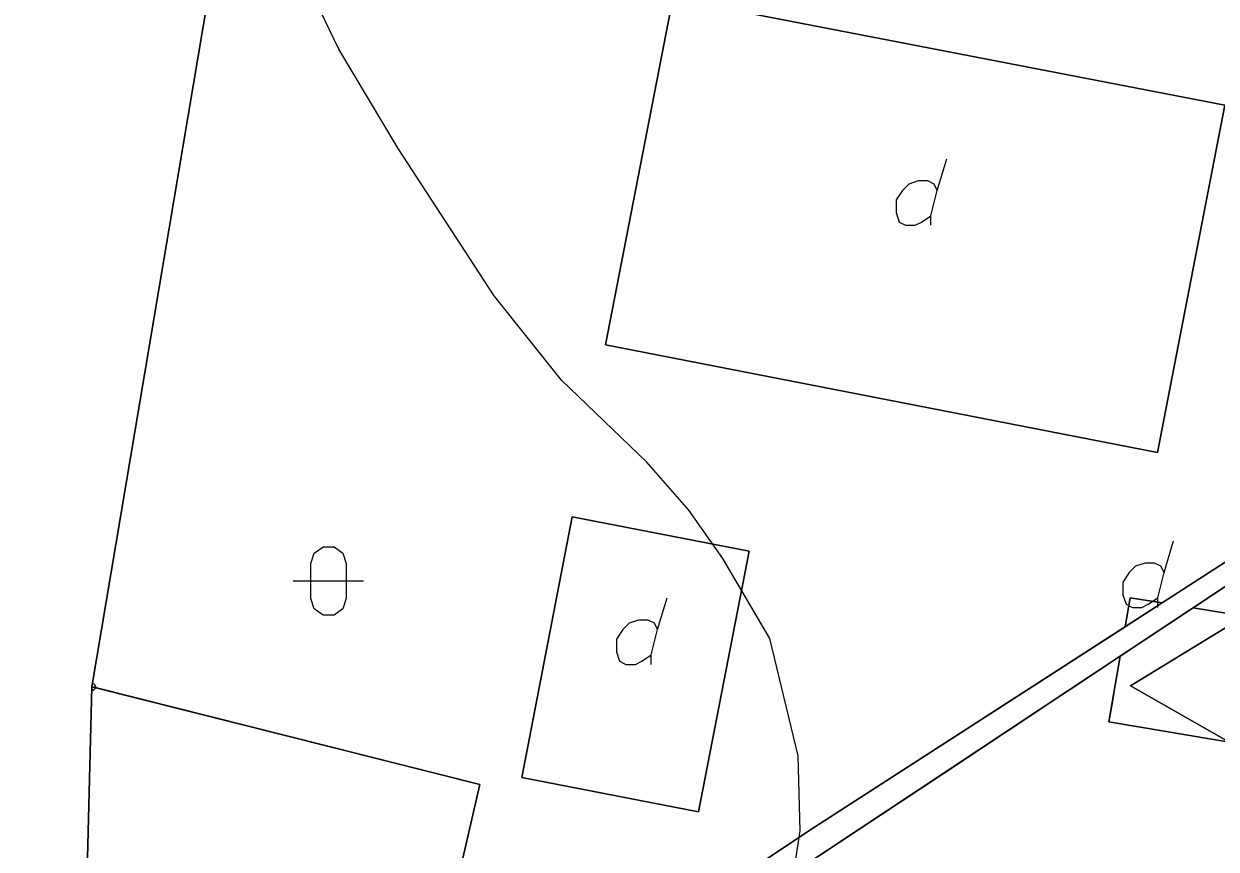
# Model space of a CAD drawing. Extents: x -645676 to -642474, y -1077513 to -1072613.
# Drawn here: x -644740.3 to -644570.9, y -1074729.8 to -1074612.5 of the extents above; entities that cross this region are included whole.
import ezdxf

# ---------------------------------------------------------------- set-up
doc = ezdxf.new("R2010")
doc.units = 0
for name, color, linetype in [('KN', 7, 'Continuous'), ('KULTURY_STAV', 7, 'Continuous'), ('KULTURY_ZNACKY', 7, 'Continuous'), ('Obvod_KP_', 7, 'Continuous'), ('OBVOD_PU', 7, 'Continuous'), ('VRSTEVNICE', 7, 'Continuous')]:
    doc.layers.add(name, color=color, linetype=linetype)

# ---------------------------------------------------------------- blocks, each defined once
blk = doc.blocks.new('$431')
blk.add_line((0.63, 0.99), (0.9, 1.89))
blk.add_lwpolyline([(0.45, 0), (0.45, 0.27), (0.63, 0.99), (0.54, 1.17), (0.36, 1.26), (0.09, 1.26), (-0.18, 1.17), (-0.36, 0.99), (-0.54, 0.72), (-0.54, 0.36), (-0.45, 0.09), (-0.27, 0), (0, 0), (0.18, 0.09), (0.45, 0.27)])
blk = doc.blocks.new('3$1600')
for points in [[(-0.5, 1.5), (-0.4, 1.79), (-0.15, 1.97), (0.16, 1.97), (0.41, 1.79), (0.51, 1.5), (0.51, 0.5), (0.41, 0.21), (0.16, 0.03), (-0.15, 0.03), (-0.4, 0.21), (-0.5, 0.5), (-0.5, 1.5)], [(-1, 1), (0.27, 1), (1, 1)]]:
    blk.add_lwpolyline(points)

msp = doc.modelspace()

# ---------------------------------------------------------------- linework, layer by layer
at = {"layer": 'KN'}
for points in [[(-644678.86, -1074735.41), (-644675.47, -1074720.63), (-644730.1, -1074706.87), (-644730.09, -1074706.84), (-644730.08, -1074706.75), (-644730.09, -1074706.66), (-644730.11, -1074706.58), (-644730.15, -1074706.5), (-644730.2, -1074706.43), (-644730.26, -1074706.37), (-644730.33, -1074706.32), (-644730.41, -1074706.28), (-644730.49, -1074706.26), (-644730.5, -1074706.26), (-644709.52, -1074581.63)], [(-644665.89, -1074752), (-644627.91, -1074726.7), (-644561.58, -1074683.89)], [(-644561.58, -1074683.89), (-644627.91, -1074726.7), (-644665.89, -1074752)], [(-644556.49, -1074764.86), (-644586.31, -1074751.59), (-644586.3, -1074751.56), (-644586.28, -1074751.48), (-644586.27, -1074751.39), (-644586.28, -1074751.3), (-644586.3, -1074751.22), (-644586.34, -1074751.14), (-644586.39, -1074751.07), (-644586.45, -1074751.01), (-644586.52, -1074750.96), (-644586.6, -1074750.92), (-644586.68, -1074750.9), (-644586.77, -1074750.89), (-644586.86, -1074750.9), (-644586.94, -1074750.92), (-644587.02, -1074750.96), (-644587.09, -1074751.01), (-644587.15, -1074751.07), (-644587.2, -1074751.14), (-644587.23, -1074751.19), (-644630.29, -1074732.74), (-644561.86, -1074687.4)], [(-644561.86, -1074687.4), (-644630.29, -1074732.74)], [(-644561.87, -1074693.67), (-644583.02, -1074706.63), (-644569.47, -1074714.31)], [(-644730.57, -1074706.75), (-644730.58, -1074706.75), (-644730.58, -1074706.74), (-644730.57, -1074706.74), (-644730.57, -1074706.75)]]:
    msp.add_lwpolyline(points, dxfattribs=at)
for points in [[(-644552.27, -1074695.15), (-644554.05, -1074704.6), (-644556.1, -1074716.78), (-644569.47, -1074714.31), (-644583.02, -1074706.63), (-644561.87, -1074693.67)], [(-644730.1, -1074706.87), (-644730.57, -1074706.75), (-644730.57, -1074706.74), (-644730.58, -1074706.74), (-644730.5, -1074706.26), (-644730.49, -1074706.26), (-644730.41, -1074706.28), (-644730.33, -1074706.32), (-644730.26, -1074706.37), (-644730.2, -1074706.43), (-644730.15, -1074706.5), (-644730.11, -1074706.58), (-644730.09, -1074706.66), (-644730.08, -1074706.75), (-644730.09, -1074706.84)], [(-644666.6, -1074751.88), (-644666.62, -1074751.9), (-644666.68, -1074751.96), (-644666.73, -1074752.03), (-644666.77, -1074752.11), (-644666.79, -1074752.19), (-644666.8, -1074752.28), (-644666.79, -1074752.37), (-644666.77, -1074752.45), (-644666.73, -1074752.53), (-644666.71, -1074752.57), (-644732.93, -1074799.15), (-644730.59, -1074707.25), (-644730.58, -1074707.25), (-644730.49, -1074707.24), (-644730.41, -1074707.22), (-644730.33, -1074707.18), (-644730.26, -1074707.13), (-644730.2, -1074707.07), (-644730.15, -1074707), (-644730.11, -1074706.92), (-644730.1, -1074706.87), (-644675.47, -1074720.63), (-644678.86, -1074735.41)], [(-644730.1, -1074706.87), (-644730.11, -1074706.92), (-644730.15, -1074707), (-644730.2, -1074707.07), (-644730.26, -1074707.13), (-644730.33, -1074707.18), (-644730.41, -1074707.22), (-644730.49, -1074707.24), (-644730.58, -1074707.25), (-644730.59, -1074707.25), (-644730.58, -1074706.76), (-644730.57, -1074706.76), (-644730.57, -1074706.75)], [(-644730.57, -1074706.75), (-644730.57, -1074706.76), (-644730.58, -1074706.76), (-644730.58, -1074706.75)]]:
    msp.add_lwpolyline(points, close=True, dxfattribs=at)
at = {"layer": 'KULTURY_STAV'}
for points in [[(-644709.44, -1074581.14), (-644730.58, -1074706.75), (-644732.72, -1074790.92), (-644735.42, -1074791.91), (-644740.74, -1074792.45), (-644752.88, -1074790.98), (-644762.52, -1074788.42), (-644782.83, -1074781.15), (-644828.75, -1074765.49), (-644872.55, -1074750.05), (-644898.87, -1074740.63), (-644904.54, -1074739.03), (-644918.57, -1074735.07), (-644919.51, -1074734.95), (-644939.69, -1074732.49), (-644943.82, -1074722.71), (-644942.47, -1074718.46), (-644938.39, -1074705.57), (-644930.04, -1074685.77), (-644963.2, -1074674.74), (-644974.18, -1074672.5), (-644977.8, -1074671.77), (-645004.38, -1074666.35), (-645021.55, -1074710.42)], [(-644561.58, -1074683.89), (-644578.53, -1074694.83), (-644583.08, -1074694.09), (-644583.78, -1074698.22), (-644627.91, -1074726.7), (-644666.3, -1074752.28), (-644678.86, -1074735.41), (-644675.47, -1074720.63), (-644730.58, -1074706.75), (-644709.44, -1074581.14)], [(-644648.07, -1074608.9), (-644569.64, -1074624.11), (-644579.21, -1074673.44), (-644657.63, -1074658.13), (-644648.07, -1074608.9)], [(-644648.07, -1074608.9), (-644657.63, -1074658.13), (-644579.21, -1074673.44), (-644569.64, -1074624.11), (-644648.07, -1074608.9)], [(-644662.37, -1074682.6), (-644637.21, -1074687.48), (-644644.4, -1074724.54), (-644669.53, -1074719.66), (-644662.37, -1074682.6)], [(-644662.37, -1074682.6), (-644669.53, -1074719.66), (-644644.4, -1074724.54), (-644637.21, -1074687.48), (-644662.37, -1074682.6)], [(-644561.58, -1074683.89), (-644561.86, -1074687.4), (-644574.15, -1074695.54), (-644584.5, -1074702.4), (-644630.29, -1074732.74), (-644727.89, -1074801.18), (-644732.93, -1074799.15), (-644666.3, -1074752.28), (-644627.91, -1074726.7), (-644583.78, -1074698.22), (-644578.53, -1074694.83), (-644561.58, -1074683.89)], [(-644552.99, -1074698.98), (-644574.15, -1074695.54), (-644561.86, -1074687.4)], [(-644583.08, -1074694.09), (-644578.53, -1074694.83), (-644583.78, -1074698.22), (-644583.08, -1074694.09)], [(-644556.1, -1074716.78), (-644586.09, -1074711.73), (-644584.5, -1074702.4), (-644574.15, -1074695.54), (-644552.99, -1074698.98)], [(-644558.41, -1074855.87), (-644638.36, -1074799.82), (-644590.47, -1074754.87), (-644586.77, -1074751.39), (-644630.29, -1074732.74), (-644609.62, -1074719.05), (-644592.8, -1074707.9), (-644589.92, -1074705.99), (-644589.27, -1074705.56), (-644584.5, -1074702.4), (-644585.16, -1074706.24), (-644585.25, -1074706.77), (-644585.65, -1074709.13), (-644586.09, -1074711.73), (-644556.1, -1074716.78)], [(-644740.74, -1074792.45), (-644735.42, -1074791.91), (-644732.72, -1074790.92), (-644730.58, -1074706.75), (-644675.47, -1074720.63), (-644678.86, -1074735.41), (-644666.3, -1074752.28), (-644732.93, -1074799.15), (-644732.82, -1074794.77), (-644733.66, -1074795.17), (-644739.24, -1074796.41), (-644741.21, -1074796.25)]]:
    msp.add_lwpolyline(points, dxfattribs=at)
at = {"layer": 'Obvod_KP_'}
msp.add_lwpolyline([(-644564.49, -1074883.93), (-644583.74, -1074875.71), (-644721.17, -1074826.46), (-644716.09, -1074811.7), (-644714.21, -1074806.76), (-644727.89, -1074801.18), (-644732.93, -1074799.15), (-644730.58, -1074706.75), (-644709.44, -1074581.14)], dxfattribs=at)
at = {"layer": 'OBVOD_PU'}
msp.add_lwpolyline([(-644564.49, -1074883.93), (-644583.74, -1074875.71), (-644721.17, -1074826.46), (-644716.09, -1074811.7), (-644714.21, -1074806.76), (-644727.89, -1074801.18), (-644732.93, -1074799.15), (-644730.58, -1074706.75), (-644709.44, -1074581.14)], dxfattribs=at)
at = {"layer": 'VRSTEVNICE'}
msp.add_lwpolyline([(-644622.43, -1074911.53), (-644625.14, -1074903.84), (-644639.66, -1074873.08), (-644640.38, -1074865.39), (-644640.09, -1074855.42), (-644649.21, -1074843.17), (-644652.05, -1074836.9), (-644653.48, -1074831.77), (-644654.48, -1074818.96), (-644653.19, -1074809.56), (-644648.92, -1074795.89), (-644639.38, -1074770.82), (-644633.11, -1074747.6), (-644629.98, -1074727.24), (-644630.26, -1074716.55), (-644634.25, -1074699.89), (-644640.95, -1074688.5), (-644645.79, -1074681.66), (-644651.77, -1074674.83), (-644663.88, -1074663.15), (-644673.42, -1074651.18), (-644687.09, -1074630.25), (-644695.49, -1074616.15), (-644707.6, -1074591.08)], dxfattribs=at)

# ---------------------------------------------------------------- block references
at = {"layer": 'KULTURY_ZNACKY', "xscale": 5, "yscale": 5}
for name, p in [('$431', (-644613.64, -1074641.15)), ('$431', (-644581.41, -1074695.46)), ('3$1600', (-644696.99, -1074696.71)), ('$431', (-644653.38, -1074703.57))]:
    msp.add_blockref(name, p, dxfattribs=at)

doc.saveas('drawing.dxf')
